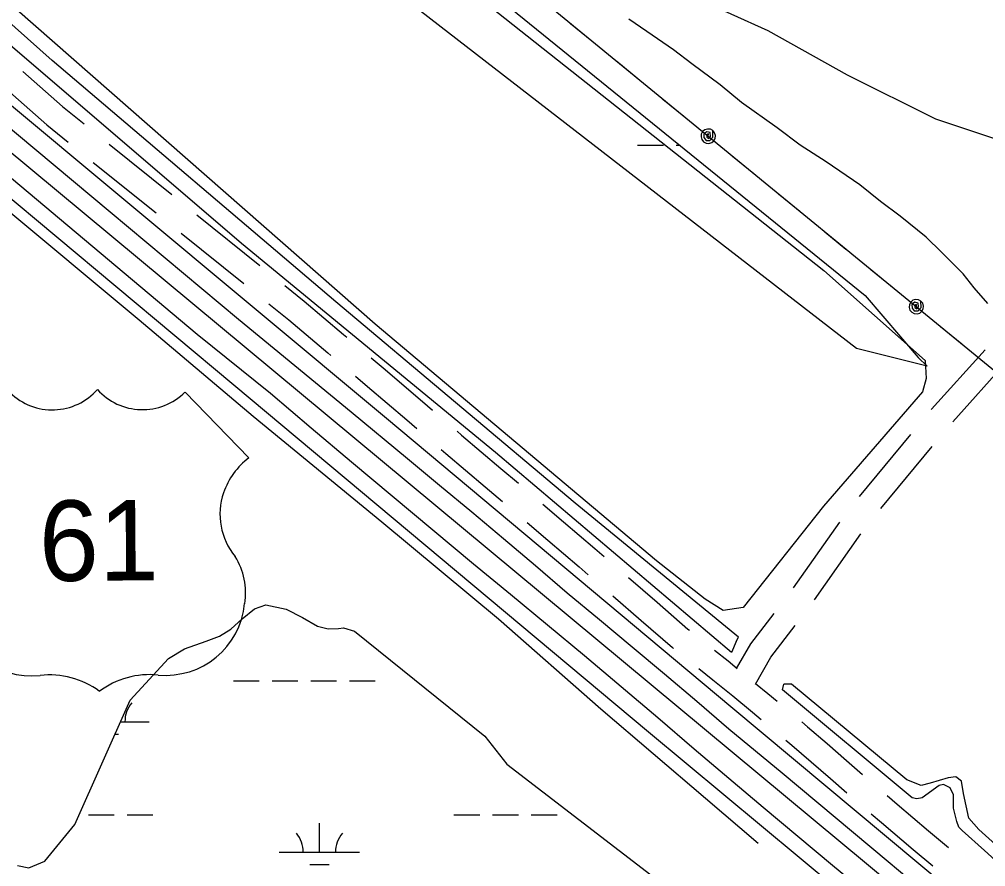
# Model space of a CAD drawing. Extents: x 3535183 to 3573198, y 534952 to 560562.
# Drawn here: x 3567506 to 3568705, y 556902 to 557954 of the extents above; entities that cross this region are included whole.
import ezdxf

# ---------------------------------------------------------------- set-up
doc = ezdxf.new("R2010")
doc.units = 0
for name, color, linetype in [('V-BRDG-OTLN', 7, 'Continuous'), ('V-ROAD-CNTR', 7, 'Continuous'), ('V-ROAD-IDEN', 7, 'Continuous'), ('V-SITE-VEGE', 7, 'Continuous'), ('V-TOPO-SHOR', 7, 'Continuous'), ('V-UTIL-LINE', 7, 'Continuous'), ('V-WETL-SWMP', 7, 'Continuous')]:
    doc.layers.add(name, color=color, linetype=linetype)

msp = doc.modelspace()

# ---------------------------------------------------------------- linework, layer by layer
at = {"layer": 'V-BRDG-OTLN'}
for p, q in [((3567772.1, 557500), (3567315.2, 557881.2)), ((3567467.4, 557871.1), (3567961.5, 557459.2)), ((3568286.8, 557069.3), (3567772.1, 557500)), ((3567961.5, 557459.2), (3568388.8, 557101.1)), ((3568388.8, 557101.1), (3568926.2, 556652.2)), ((3568794.7, 556646.2), (3568286.8, 557069.3))]:
    msp.add_line(p, q, dxfattribs=at)
for points in [[(3566677.1, 558503.7), (3567185.5, 558077.6), (3567777.6, 557582.1), (3567847.8, 557524.6), (3567917.7, 557466.9), (3567987.5, 557409), (3568027.4, 557376), (3568067.2, 557342.8), (3568106.8, 557309.5), (3568146.2, 557276), (3568185.6, 557242.3), (3568226, 557208.9), (3568266.4, 557175.3), (3568306.5, 557141.5), (3568346.6, 557107.6), (3568386.4, 557073.4), (3568452.5, 557018.7), (3568518.4, 556963.7), (3568584.1, 556908.6), (3568622.7, 556876.4)], [(3566649.4, 558468.7), (3566872.1, 558282.9), (3567366, 557866), (3567726.4, 557563.6), (3567817.6, 557490), (3567867.7, 557447.3), (3567917.9, 557404.8), (3567968.3, 557362.5), (3568018.8, 557320.4), (3568069.5, 557278.4), (3568115.5, 557240.5), (3568161.4, 557202.5), (3568207.2, 557164.3), (3568252.8, 557125.9), (3568298.2, 557087.3), (3568343.5, 557048.6), (3568386.2, 557012.2), (3568429.1, 556976), (3568472, 556939.9), (3568515.1, 556904), (3568558.3, 556868.2)]]:
    msp.add_lwpolyline(points, dxfattribs=at)
at = {"layer": 'V-ROAD-CNTR'}
for p, q in [((3567617.1, 557799.5), (3567695, 557736.7)), ((3567597.4, 557776.8), (3567675.3, 557714.1)), ((3567726.1, 557711.6), (3567804, 557648.9)), ((3567706.5, 557689), (3567784.4, 557626.2)), ((3568664.4, 557454.6), (3568731.2, 557529)), ((3568548.6, 557361.8), (3568612.2, 557438.9)), ((3568575.1, 557346.8), (3568638.8, 557423.9)), ((3568466.6, 557248.4), (3568524.2, 557330.1)), ((3568492.9, 557233.6), (3568550.4, 557315.3))]:
    msp.add_line(p, q, dxfattribs=at)
for points in [[(3566347.3, 558744), (3568959.4, 556571.6), (3570905.4, 554941.2)], [(3567510.1, 557889.7), (3567559.1, 557846.2), (3567586, 557824.6)], [(3567490.5, 557867), (3567539.7, 557823.3), (3567566.3, 557801.9)], [(3567835.2, 557623.8), (3567859.1, 557604.5), (3567908.2, 557563), (3567912, 557559.8)], [(3567815.5, 557601.1), (3567840, 557581.4), (3567888.8, 557540.1), (3567892.3, 557537.1)], [(3568637.7, 557469.7), (3568638.1, 557470.2), (3568704.5, 557544.1)], [(3567942.5, 557533.9), (3567957.1, 557521.5), (3568006, 557479.9), (3568018.6, 557469.1)], [(3567922.8, 557511.2), (3567937.7, 557498.6), (3567986.5, 557457.1), (3567999, 557446.4)], [(3568049, 557443.1), (3568054.7, 557438.2), (3568103.4, 557396.5), (3568125.1, 557378.2)], [(3568029.4, 557420.4), (3568035.2, 557415.4), (3568083.9, 557373.7), (3568105.4, 557355.5)], [(3568155.6, 557352.3), (3568181.2, 557330.5), (3568220, 557297.3), (3568231.6, 557287.3)], [(3568135.9, 557329.6), (3568161.7, 557307.7), (3568200.5, 557274.5), (3568211.9, 557264.7)], [(3568261.9, 557261.2), (3568297.3, 557230.5), (3568335.6, 557197.2), (3568337.5, 557195.7)], [(3568242.2, 557238.6), (3568277.7, 557207.9), (3568316.4, 557174.1), (3568317.8, 557173)], [(3568396.1, 557148.1), (3568413.5, 557179), (3568442.5, 557216.5)], [(3568419.7, 557128.8), (3568438.6, 557162.4), (3568468.9, 557201.6)], [(3568368.8, 557170.9), (3568385.4, 557157.6), (3568396.9, 557148.3)], [(3568349.1, 557148.2), (3568366.5, 557134.3), (3568391.3, 557114.2), (3568415.8, 557094), (3568426.6, 557085)], [(3568419.6, 557129.7), (3568435, 557117.1), (3568446.3, 557107.6)], [(3568476.9, 557081.9), (3568484, 557075.9), (3568508.3, 557055), (3568532.5, 557034), (3568552.5, 557016.5)], [(3568457.2, 557059.2), (3568464.6, 557053), (3568488.7, 557032.3), (3568512.8, 557011.4), (3568532.8, 556993.8)], [(3568582.8, 556990.4), (3568595.4, 556979.7), (3568634.4, 556946.5), (3568659.1, 556925.7)], [(3568563.2, 556967.7), (3568575.9, 556956.8), (3568615.1, 556923.6), (3568639.5, 556903.1)]]:
    msp.add_lwpolyline(points, dxfattribs=at)
at = {"layer": 'V-ROAD-IDEN'}
for p, q in [((3567711.3, 557491.5), (3567790.7, 557410)), ((3567790.7, 557410), (3567711.3, 557491.5))]:
    msp.add_line(p, q, dxfattribs=at)
for centre, major_axis, start_param, end_param in [((3567546.5, 557544.4), (0.6, -75), 5.502702, 7.121811), ((3567546.5, 557544.4), (0.6, -75), 5.502702, 7.121811), ((3567658.4, 557544.7), (-0.6, 75), 2.291842, 3.917604), ((3567658.4, 557544.7), (-0.6, 75), 2.291842, 3.917604), ((3567846.2, 557336.5), (0.7, -92.2), 3.781672, 4.374974), ((3567846.2, 557336.5), (0.7, -92.2), 3.781672, 4.374974), ((3567836.1, 557339.6), (0.6, -81.6), 4.370452, 5.399232), ((3567836.1, 557339.6), (0.6, -81.6), 4.370452, 5.399232), ((3567700.1, 557241.9), (-0.7, 86.5), 4.551282, 5.257212), ((3567700.1, 557241.9), (-0.7, 86.5), 4.551282, 5.257212), ((3567521, 557237.9), (-0.8, 98.8), 1.672766, 3.238327), ((3567521, 557237.9), (-0.8, 98.8), 1.672766, 3.238327), ((3567687.2, 557238.5), (0.8, -98.8), 6.181885, 7.747479), ((3567687.2, 557238.5), (0.8, -98.8), 6.181885, 7.747479), ((3567542.9, 557034.6), (-0.8, 105.6), 5.646836, 6.385311), ((3567542.9, 557034.6), (-0.8, 105.6), 5.646836, 6.385311), ((3567667.6, 557035), (0.8, -105.6), 3.034929, 3.773404), ((3567667.6, 557035), (0.8, -105.6), 3.034929, 3.773404)]:
    msp.add_ellipse(centre, major_axis=major_axis, ratio=0.99789, start_param=start_param, end_param=end_param, dxfattribs=at)
at = {"layer": 'V-SITE-VEGE'}
for p, q in [((3568284.6, 557939.2), (3568262.1, 557954.5)), ((3568317.8, 557916.4), (3568284.6, 557939.2)), ((3568340.3, 557899), (3568317.8, 557916.4)), ((3568375.6, 557872.9), (3568340.3, 557899)), ((3568402.3, 557851.2), (3568375.6, 557872.9)), ((3568446.2, 557819.7), (3568402.3, 557851.2)), ((3568475, 557798), (3568446.2, 557819.7)), ((3568507.2, 557777.3), (3568475, 557798)), ((3568548.9, 557749), (3568507.2, 557777.3)), ((3568574.6, 557728.4), (3568548.9, 557749)), ((3568599.2, 557709.9), (3568574.6, 557728.4)), ((3568631.3, 557683.8), (3568599.2, 557709.9)), ((3568650.5, 557665.4), (3568631.3, 557683.8)), ((3568677.2, 557638.3), (3568650.5, 557665.4)), ((3568691, 557621), (3568677.2, 557638.3)), ((3568708.1, 557601.5), (3568691, 557621))]:
    msp.add_line(p, q, dxfattribs=at)
msp.add_lwpolyline([(3568504.5, 557642.7), (3568630.1, 557530.7), (3568631.3, 557508.4), (3568627, 557491.8), (3568503.8, 557349.7), (3568404.3, 557224.1), (3568379.3, 557220.1), (3568357.2, 557234.2), (3568296.4, 557281.8), (3567947.3, 557575.9), (3567455, 558008.1), (3567461, 558077.6), (3567530.2, 558413.9)], close=True, dxfattribs=at)
at = {"layer": 'V-TOPO-SHOR'}
for points in [[(3568395.3, 557181.7), (3568398.2, 557187.3), (3568195.8, 557353.4), (3567898.6, 557603.4), (3567546.3, 557903.5), (3567454.2, 557985.8), (3567421.3, 558012.3)], [(3568395.3, 557181.7), (3568389.7, 557167.9), (3568096.6, 557416.4), (3567781.4, 557676.2), (3567488.3, 557927.4), (3567409.7, 557997.3)], [(3567654.5, 557581), (3567479.8, 557726.2), (3567445.4, 557754.2), (3567428.8, 557762.6), (3567377.2, 557774.2)], [(3568422.9, 556930.8), (3568357.3, 556986.8), (3568227.5, 557097.5), (3568100.5, 557209.6), (3567955.6, 557330.1), (3567796.1, 557461.2), (3567654.5, 557581)], [(3569190.8, 556522.6), (3569178.4, 556525.5), (3568914.1, 556740.6), (3568806.8, 556828.6), (3568703.6, 556922), (3568676.1, 556947.2), (3568672, 556951.3), (3568669.3, 556958.3), (3568665.2, 556974.9), (3568665.3, 556991.5), (3568661.2, 556999.9), (3568653, 557004.1), (3568647.4, 557002.7), (3568626.5, 556987.7), (3568619.6, 556986.3), (3568614.1, 556987.7), (3568453.1, 557121.8), (3568454.5, 557128.7)], [(3569190.8, 556522.6), (3569184, 556536.5), (3568897.8, 556775.3), (3568746.4, 556903.7), (3568696.9, 556948.4), (3568684.5, 556962.3), (3568677.8, 556992.8), (3568675.1, 557008.1), (3568668.3, 557013.7), (3568658.6, 557012.4), (3568636.4, 557005.6), (3568625.3, 557002.9), (3568607.3, 557009.9), (3568464.2, 557128.6), (3568454.5, 557128.7)]]:
    msp.add_lwpolyline(points, dxfattribs=at)
at = {"layer": 'V-UTIL-LINE'}
for points in [[(3567213.8, 558749.3), (3570902.8, 555726)], [(3568189.9, 557949.3), (3568216.2, 557927.8)], [(3568247.2, 557902.4), (3568273.5, 557880.9)], [(3568304.4, 557855.5), (3568330.7, 557834)], [(3568360.8, 557809.3), (3568361.1, 557812.1), (3568359.1, 557810.9), (3568358.9, 557808.2), (3568361.4, 557806.6), (3568363.6, 557809.1), (3568363.3, 557813.8), (3568359.2, 557814.9), (3568355.2, 557812.1), (3568355.4, 557807.5), (3568358.2, 557804), (3568363, 557804), (3568366.7, 557808.1), (3568366.6, 557816.2), (3568363.5, 557817.9), (3568360, 557818.2), (3568356.6, 557817.2), (3568353.9, 557815), (3568352.2, 557811.9), (3568351.9, 557808.4), (3568352.9, 557805), (3568355.1, 557802.3), (3568358.2, 557800.6), (3568361.7, 557800.3), (3568365.1, 557801.3), (3568367.8, 557803.6), (3568369.5, 557806.6), (3568369.8, 557810.1), (3568368.8, 557813.5), (3568366.6, 557816.2)], [(3568391, 557784.5), (3568417.3, 557763)], [(3568448.2, 557737.6), (3568474.5, 557716.1)], [(3568505.5, 557690.7), (3568531.8, 557669.2)], [(3568562.7, 557643.8), (3568589, 557622.3)], [(3568619.2, 557597.5), (3568619.4, 557600.4), (3568617.4, 557599.2), (3568617.2, 557596.5), (3568619.7, 557594.9), (3568622, 557597.4), (3568621.6, 557602.1), (3568617.5, 557603.2), (3568613.5, 557600.4), (3568613.8, 557595.8), (3568616.5, 557592.3), (3568621.3, 557592.3), (3568625.1, 557596.4), (3568624.9, 557604.5), (3568621.8, 557606.2), (3568618.3, 557606.5), (3568614.9, 557605.5), (3568612.2, 557603.2), (3568610.6, 557600.1), (3568610.2, 557596.7), (3568611.2, 557593.3), (3568613.5, 557590.6), (3568616.6, 557588.9), (3568620.1, 557588.6), (3568623.4, 557589.6), (3568626.1, 557591.8), (3568627.8, 557594.9), (3568628.1, 557598.4), (3568627.1, 557601.8), (3568624.9, 557604.5)], [(3568649.3, 557572.8), (3568675.6, 557551.3)]]:
    msp.add_lwpolyline(points, dxfattribs=at)
at = {"layer": 'V-WETL-SWMP'}
for p, q in [((3567854.5, 558181), (3568555.7, 557611.3)), ((3568544.7, 557545.6), (3567766.9, 558148.2)), ((3568435.2, 557940), (3568194.1, 558049.6)), ((3568533.8, 557885.2), (3568435.2, 557940)), ((3568643.3, 557830.4), (3568533.8, 557885.2)), ((3568741.9, 557797.6), (3568643.3, 557830.4)), ((3568273.2, 557798.1), (3568305.2, 557798.1)), ((3568321.2, 557798.1), (3568325.8, 557798.1)), ((3568555.7, 557611.3), (3568621.4, 557534.6)), ((3568632.4, 557523.7), (3568544.7, 557545.6)), ((3568621.4, 557534.6), (3568632.4, 557523.7)), ((3567771.3, 557132.8), (3567803.3, 557132.8)), ((3567819.3, 557132.8), (3567851.3, 557132.8)), ((3567867.3, 557132.8), (3567899.3, 557132.8)), ((3567915.3, 557132.8), (3567947.3, 557132.8)), ((3567631.3, 557082), (3567666.7, 557082)), ((3567624.4, 557066.6), (3567628.7, 557066.6)), ((3567591.3, 556966.6), (3567623.3, 556966.6)), ((3567639.3, 556966.6), (3567671.3, 556966.6)), ((3568045.2, 556966.6), (3568077.2, 556966.6)), ((3568093.2, 556966.6), (3568125.2, 556966.6)), ((3568141.2, 556966.6), (3568173.2, 556966.6)), ((3567878.1, 556920.2), (3567878.1, 556956.2)), ((3567828.1, 556920.2), (3567928.1, 556920.2)), ((3567866.1, 556904.7), (3567890.1, 556904.7))]:
    msp.add_line(p, q, dxfattribs=at)
msp.add_lwpolyline([(3567503.4, 556903.4), (3567517.4, 556900.8), (3567537.2, 556908.9), (3567574.5, 556954.5), (3567643.2, 557108.8), (3567690.7, 557160.7), (3567710.5, 557172.7), (3567737.4, 557182), (3567754, 557188.3), (3567768, 557197.1), (3567782.2, 557209.7), (3567797.5, 557222.3), (3567811.6, 557227.3), (3567837, 557222.1), (3567857.3, 557211.7), (3567875.7, 557200.8), (3567889.1, 557197.5), (3567901.8, 557198), (3567908.2, 557198.6), (3567921.6, 557194.7), (3568083.7, 557064.2), (3568110.8, 557029.6), (3568339.5, 556853.3)], dxfattribs=at)
for centre, start, end in [((3567671.9, 557082.5), 139.2282, 180.7718), ((3567822.9, 556920.6), 359.2282, 40.7718), ((3567933.4, 556920.6), 139.2282, 180.7718)]:
    msp.add_arc(centre, 35.2, start, end, dxfattribs=at)

# ---------------------------------------------------------------- texts
at = {"layer": 'V-ROAD-IDEN'}
msp.add_text('61', height=100, rotation=0.4422, dxfattribs=at).set_placement((3567530.3, 557256.7))

doc.saveas('drawing.dxf')
